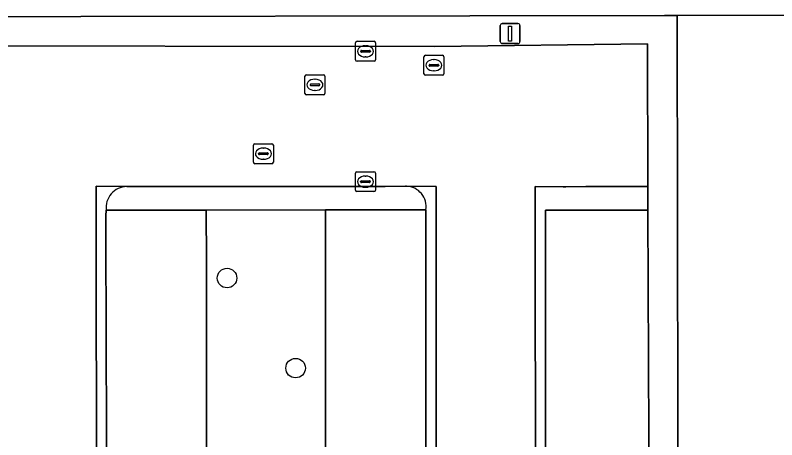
# Model space of a CAD drawing. Extents: x 161477 to 163040, y 383680 to 384871.
# Drawn here: x 162059.28 to 162097.4, y 384544.21 to 384565.48 of the extents above; entities that cross this region are included whole.
import ezdxf

# ---------------------------------------------------------------- set-up
doc = ezdxf.new("R2010")
doc.units = 0
for name, color, linetype in [('IMGEO_Boom', 7, 'Continuous'), ('IMGEO_Groenvoorziening', 7, 'Continuous'), ('IMGEO_Haag', 7, 'Continuous'), ('IMGEO_Kolk', 7, 'Continuous'), ('IMGEO_Lichtmast', 7, 'Continuous'), ('IMGEO_Parkeervlak_open', 7, 'Continuous'), ('IMGEO_Rijbaan_lokaal_open', 7, 'Continuous'), ('IMGEO_Rioolput', 7, 'Continuous'), ('IMGEO_Voetpad_open', 7, 'Continuous')]:
    doc.layers.add(name, color=color, linetype=linetype)

msp = doc.modelspace()

# ---------------------------------------------------------------- linework, layer by layer
at = {"layer": 'IMGEO_Boom'}
for centre in [(162069.88, 384552.31), (162073.31, 384547.8)]:
    msp.add_circle(centre, 0.489, dxfattribs=at)
at = {"layer": 'IMGEO_Groenvoorziening'}
for points in [[(162092.421, 384565.458), (162091.786, 384565.457), (162052.794, 384565.396), (162051.294, 384565.394), (162051.35, 384555.434), (162051.52, 384525.545), (162051.556, 384519.106), (162051.53, 384514.161), (162051.523, 384512.899), (162057.876, 384512.891), (162057.892, 384513.755)], [(162052.794, 384565.396), (162091.786, 384565.457), (162092.421, 384565.458), (162104.245, 384565.477)], [(162053.27, 384563.937), (162080.258, 384563.918), (162090.929, 384564.042), (162090.944, 384556.899), (162090.946, 384555.715), (162091.086, 384525.529), (162091.09, 384524.58), (162092.485, 384524.58), (162092.421, 384565.458)], [(162074.811, 384543.118), (162074.81, 384545.626), (162074.808, 384548.118), (162074.808, 384550.647), (162074.807, 384553.119), (162074.807, 384555.729), (162068.842, 384555.71), (162068.844, 384553.153), (162068.848, 384550.645), (162068.852, 384548.161), (162068.855, 384545.651), (162068.859, 384543.149)]]:
    msp.add_lwpolyline(points, dxfattribs=at)
msp.add_lwpolyline([(162104.585, 384541.45), (162104.261, 384541.465), (162104.25, 384558.01), (162104.245, 384565.477), (162092.421, 384565.458), (162092.485, 384524.58), (162095.313, 384524.579), (162095.308, 384523.681), (162095.908, 384523.665), (162095.877, 384521.332), (162095.278, 384521.333), (162095.259, 384520.543), (162092.483, 384520.547), (162092.429, 384513.082), (162092.43, 384510.892), (162092.918, 384510.892), (162102.202, 384510.887), (162104.547, 384510.886), (162104.55, 384513.49)], close=True, dxfattribs=at)
at = {"layer": 'IMGEO_Haag'}
for points in [[(162092.421, 384565.458), (162091.786, 384565.457), (162052.794, 384565.396), (162051.294, 384565.394), (162051.35, 384555.434), (162051.52, 384525.545), (162051.556, 384519.106), (162051.53, 384514.161), (162051.523, 384512.899), (162057.876, 384512.891), (162057.892, 384513.755)], [(162053.27, 384563.937), (162080.258, 384563.918), (162090.929, 384564.042), (162090.944, 384556.899), (162090.946, 384555.715), (162091.086, 384525.529), (162091.09, 384524.58), (162092.485, 384524.58), (162092.421, 384565.458)]]:
    msp.add_lwpolyline(points, dxfattribs=at)
at = {"layer": 'IMGEO_Kolk'}
for p, q in [((162076.387, 384564.17), (162077.239, 384564.17)), ((162076.312, 384563.244), (162076.312, 384564.096)), ((162076.8, 384563.95), (162076.825, 384563.95)), ((162077.313, 384564.096), (162077.313, 384563.244)), ((162076.571, 384563.664), (162076.571, 384563.676)), ((162077.009, 384563.627), (162076.611, 384563.627)), ((162076.614, 384563.713), (162077.012, 384563.713)), ((162077.055, 384563.676), (162077.055, 384563.664)), ((162079.809, 384563.472), (162080.661, 384563.472)), ((162077.239, 384563.17), (162076.387, 384563.17)), ((162076.823, 384563.39), (162076.798, 384563.39)), ((162079.734, 384562.546), (162079.734, 384563.398)), ((162080.222, 384563.252), (162080.247, 384563.252)), ((162080.735, 384563.398), (162080.735, 384562.546)), ((162079.993, 384562.966), (162079.993, 384562.978)), ((162080.431, 384562.929), (162080.033, 384562.929)), ((162080.036, 384563.015), (162080.434, 384563.015)), ((162080.245, 384562.692), (162080.22, 384562.692)), ((162080.477, 384562.978), (162080.477, 384562.966)), ((162080.661, 384562.472), (162079.809, 384562.472)), ((162076.308, 384556.713), (162076.308, 384557.565)), ((162076.383, 384557.639), (162077.235, 384557.639)), ((162076.796, 384557.419), (162076.821, 384557.419)), ((162077.309, 384557.565), (162077.309, 384556.713)), ((162076.567, 384557.133), (162076.567, 384557.145)), ((162077.005, 384557.096), (162076.607, 384557.096)), ((162076.61, 384557.182), (162077.008, 384557.182)), ((162077.051, 384557.145), (162077.051, 384557.133)), ((162077.235, 384556.639), (162076.383, 384556.639)), ((162076.819, 384556.859), (162076.794, 384556.859))]:
    msp.add_line(p, q, dxfattribs=at)
for points in [[(162076.387, 384564.17), (162077.239, 384564.17)], [(162076.312, 384563.244), (162076.312, 384564.096)], [(162077.313, 384564.096), (162077.313, 384563.244)], [(162079.809, 384563.472), (162080.661, 384563.472)], [(162077.239, 384563.17), (162076.387, 384563.17)], [(162079.734, 384562.546), (162079.734, 384563.398)], [(162080.735, 384563.398), (162080.735, 384562.546)], [(162080.661, 384562.472), (162079.809, 384562.472)], [(162076.308, 384556.713), (162076.308, 384557.565)], [(162076.383, 384557.639), (162077.235, 384557.639)], [(162077.309, 384557.565), (162077.309, 384556.713)], [(162077.235, 384556.639), (162076.383, 384556.639)]]:
    msp.add_lwpolyline(points, dxfattribs=at)
for centre, radius, start, end in [((162076.389, 384564.094), 0.0765, 91.552, 178.448), ((162076.389, 384564.094), 0.0765, 91.552, 178.448), ((162077.237, 384564.094), 0.0765, 1.552, 88.448), ((162077.237, 384564.094), 0.0765, 1.552, 88.448), ((162076.611, 384563.673), 0.0403, 85.8775, 175.7526), ((162076.608, 384563.663), 0.0366, 178.938, 274.7102), ((162077.012, 384563.67), 0.043, 264.8664, 352.4533), ((162077.016, 384563.675), 0.0386, 1.7309, 96.639), ((162079.811, 384563.396), 0.0765, 91.552, 178.448), ((162079.811, 384563.396), 0.0765, 91.552, 178.448), ((162080.659, 384563.396), 0.0765, 1.552, 88.448), ((162080.659, 384563.396), 0.0765, 1.552, 88.448), ((162076.389, 384563.246), 0.0765, 181.552, 268.448), ((162076.389, 384563.246), 0.0765, 181.552, 268.448), ((162077.237, 384563.246), 0.0765, 271.552, 358.448), ((162077.237, 384563.246), 0.0765, 271.552, 358.448), ((162080.033, 384562.975), 0.0403, 85.8775, 175.7526), ((162080.03, 384562.965), 0.0366, 178.938, 274.7102), ((162080.434, 384562.972), 0.043, 264.8664, 352.4533), ((162080.438, 384562.977), 0.0386, 1.7309, 96.639), ((162079.811, 384562.548), 0.0765, 181.552, 268.448), ((162079.811, 384562.548), 0.0765, 181.552, 268.448), ((162080.659, 384562.548), 0.0765, 271.552, 358.448), ((162080.659, 384562.548), 0.0765, 271.552, 358.448), ((162076.385, 384557.563), 0.0765, 91.552, 178.448), ((162076.385, 384557.563), 0.0765, 91.552, 178.448), ((162077.233, 384557.563), 0.0765, 1.552, 88.448), ((162077.233, 384557.563), 0.0765, 1.552, 88.448), ((162076.607, 384557.142), 0.0403, 85.8775, 175.7526), ((162076.604, 384557.132), 0.0366, 178.938, 274.7102), ((162077.008, 384557.139), 0.043, 264.8664, 352.4533), ((162077.012, 384557.144), 0.0386, 1.7309, 96.639), ((162076.385, 384556.715), 0.0765, 181.552, 268.448), ((162076.385, 384556.715), 0.0765, 181.552, 268.448), ((162077.233, 384556.715), 0.0765, 271.552, 358.448), ((162077.233, 384556.715), 0.0765, 271.552, 358.448)]:
    msp.add_arc(centre, radius, start, end, dxfattribs=at)
for centre, major_axis, ratio, start_param, end_param in [((162076.799, 384563.67), (-0.387, 0.002), 0.722429, 4.712389, 7.853982), ((162076.824, 384563.67), (-0.39, 0.002), 0.717154, 1.570796, 4.712389), ((162080.221, 384562.972), (-0.387, 0.002), 0.722429, 4.712389, 7.853982), ((162080.246, 384562.972), (-0.39, 0.002), 0.717154, 1.570796, 4.712389), ((162076.795, 384557.139), (-0.387, 0.002), 0.722429, 4.712389, 7.853982), ((162076.82, 384557.139), (-0.39, 0.002), 0.717154, 1.570796, 4.712389)]:
    msp.add_ellipse(centre, major_axis=major_axis, ratio=ratio, start_param=start_param, end_param=end_param, dxfattribs=at)
at = {"layer": 'IMGEO_Lichtmast'}
for p, q in [((162083.555, 384564.16), (162083.555, 384564.96)), ((162083.555, 384564.96), (162083.555, 384564.16)), ((162083.655, 384565.06), (162084.445, 384565.06)), ((162084.445, 384565.06), (162083.655, 384565.06)), ((162084.545, 384564.96), (162084.545, 384564.16)), ((162084.545, 384564.16), (162084.545, 384564.96)), ((162084.445, 384564.06), (162083.655, 384564.06)), ((162083.655, 384564.06), (162084.445, 384564.06))]:
    msp.add_line(p, q, dxfattribs=at)
msp.add_lwpolyline([(162083.975, 384564.935), (162084.125, 384564.935), (162084.125, 384564.185), (162083.975, 384564.185), (162083.975, 384564.935)], dxfattribs=at)
for centre, start, end in [((162083.655, 384564.96), 90, 180), ((162083.655, 384564.96), 90, 180), ((162084.445, 384564.96), 0, 90), ((162084.445, 384564.96), 360, 90), ((162083.655, 384564.16), 180, 270), ((162083.655, 384564.16), 180, 270), ((162084.445, 384564.16), 270, 0), ((162084.445, 384564.16), 270, 0)]:
    msp.add_arc(centre, 0.1, start, end, dxfattribs=at)
at = {"layer": 'IMGEO_Parkeervlak_open'}
for points in [[(162068.859, 384543.149), (162068.855, 384545.651), (162068.852, 384548.161), (162068.848, 384550.645), (162068.844, 384553.153), (162068.842, 384555.71), (162063.828, 384555.714), (162063.821, 384555.627), (162063.812, 384555.518), (162063.819, 384553.175), (162063.827, 384550.667), (162063.835, 384548.183), (162063.843, 384545.674), (162063.85, 384543.321)], [(162079.836, 384543.235), (162079.835, 384545.667), (162079.834, 384548.071), (162079.832, 384550.606), (162079.83, 384555.729), (162074.807, 384555.729), (162074.807, 384553.119), (162074.808, 384550.647), (162074.808, 384548.118), (162074.81, 384545.626), (162074.811, 384543.118)], [(162091.035, 384520.659), (162091.094, 384523.823), (162091.091, 384524.364), (162091.09, 384524.58), (162091.086, 384525.529), (162090.946, 384555.715), (162090.602, 384555.717), (162085.823, 384555.718), (162085.824, 384553.159), (162085.824, 384550.675), (162085.826, 384548.151), (162085.826, 384545.657), (162085.826, 384543.127), (162085.827, 384540.653), (162085.827, 384538.145), (162085.828, 384535.623), (162085.828, 384533.105), (162085.83, 384530.605), (162085.83, 384528.098), (162085.83, 384525.531), (162085.882, 384517.642)]]:
    msp.add_lwpolyline(points, dxfattribs=at)
at = {"layer": 'IMGEO_Rijbaan_lokaal_open'}
for points in [[(162085.338, 384525.521), (162085.309, 384555.675), (162085.307, 384556.892), (162086.713, 384556.888), (162086.837, 384556.888), (162087.834, 384556.898), (162090.944, 384556.899), (162090.929, 384564.042), (162080.258, 384563.918), (162053.27, 384563.937), (162052.739, 384563.936), (162052.74, 384563.444), (162052.755, 384557.469), (162052.779, 384556.918), (162053.206, 384556.919), (162055.804, 384556.908), (162056.825, 384556.878), (162056.908, 384556.879), (162058.333, 384556.902), (162058.334, 384555.718), (162058.35, 384525.167), (162058.356, 384514.243), (162057.847, 384514.237), (162057.448, 384514.252)], [(162064.855, 384556.893), (162063.326, 384556.912), (162063.327, 384555.715), (162063.356, 384525.561), (162063.342, 384525.392), (162063.347, 384525.223), (162063.408, 384524.909), (162063.536, 384524.614), (162063.723, 384524.354), (162063.961, 384524.139), (162064.24, 384523.98), (162064.546, 384523.885), (162064.866, 384523.857), (162071.711, 384523.866), (162072.058, 384523.865), (162075.271, 384523.861), (162076.383, 384523.861), (162078.84, 384523.857)], [(162064.866, 384523.857), (162064.546, 384523.885), (162064.24, 384523.98), (162063.961, 384524.139), (162063.723, 384524.354), (162063.536, 384524.614), (162063.408, 384524.909), (162063.347, 384525.223), (162063.342, 384525.392), (162063.356, 384525.561), (162063.327, 384555.715), (162063.326, 384556.912), (162064.855, 384556.893), (162065.842, 384556.901), (162077.791, 384556.899), (162078.807, 384556.909), (162078.858, 384556.909), (162080.341, 384556.905), (162080.342, 384555.725), (162080.358, 384525.562)], [(162080.341, 384556.905), (162078.858, 384556.909)], [(162080.358, 384525.562), (162080.342, 384555.725), (162080.341, 384556.905)], [(162085.882, 384517.642), (162085.83, 384525.531), (162085.83, 384528.098), (162085.83, 384530.605), (162085.828, 384533.105), (162085.828, 384535.623), (162085.827, 384538.145), (162085.827, 384540.653), (162085.826, 384543.127), (162085.826, 384545.657), (162085.826, 384548.151), (162085.824, 384550.675), (162085.824, 384553.159), (162085.823, 384555.718), (162090.602, 384555.717), (162090.946, 384555.715), (162090.944, 384556.899), (162087.834, 384556.898), (162086.837, 384556.888), (162086.713, 384556.888), (162085.307, 384556.892), (162085.309, 384555.675), (162085.338, 384525.521), (162085.356, 384517.763)], [(162063.85, 384543.321), (162063.843, 384545.674), (162063.835, 384548.183), (162063.827, 384550.667), (162063.819, 384553.175), (162063.812, 384555.518), (162063.821, 384555.627), (162063.828, 384555.714)], [(162079.83, 384555.729), (162079.832, 384550.606), (162079.834, 384548.071), (162079.835, 384545.667), (162079.836, 384543.235), (162079.836, 384543.159), (162079.835, 384540.661), (162079.834, 384538.137), (162079.831, 384535.613), (162079.83, 384533.102), (162079.828, 384530.605), (162079.827, 384528.101), (162079.826, 384525.507)]]:
    msp.add_lwpolyline(points, dxfattribs=at)
for centre, radius, start, end in [((162064.879, 384555.835), 1.058, 91.3244, 186.5589), ((162078.831, 384555.896), 1.013, 350.4958, 88.4628)]:
    msp.add_arc(centre, radius, start, end, dxfattribs=at)
at = {"layer": 'IMGEO_Rioolput'}
for p, q in [((162073.779, 384561.564), (162073.779, 384562.416)), ((162073.854, 384562.49), (162074.706, 384562.49)), ((162074.267, 384562.27), (162074.292, 384562.27)), ((162074.78, 384562.416), (162074.78, 384561.564)), ((162074.038, 384561.984), (162074.038, 384561.996)), ((162074.476, 384561.947), (162074.078, 384561.947)), ((162074.081, 384562.033), (162074.479, 384562.033)), ((162074.522, 384561.996), (162074.522, 384561.984)), ((162074.29, 384561.71), (162074.265, 384561.71)), ((162074.706, 384561.49), (162073.854, 384561.49)), ((162071.199, 384558.114), (162071.199, 384558.966)), ((162071.274, 384559.04), (162072.126, 384559.04)), ((162072.2, 384558.966), (162072.2, 384558.114)), ((162071.458, 384558.534), (162071.458, 384558.546)), ((162071.896, 384558.497), (162071.498, 384558.497)), ((162071.501, 384558.583), (162071.899, 384558.583)), ((162071.687, 384558.82), (162071.712, 384558.82)), ((162071.942, 384558.546), (162071.942, 384558.534)), ((162071.71, 384558.26), (162071.685, 384558.26)), ((162072.126, 384558.04), (162071.274, 384558.04))]:
    msp.add_line(p, q, dxfattribs=at)
for points in [[(162073.779, 384561.564), (162073.779, 384562.416)], [(162073.854, 384562.49), (162074.706, 384562.49)], [(162074.78, 384562.416), (162074.78, 384561.564)], [(162074.706, 384561.49), (162073.854, 384561.49)], [(162071.199, 384558.114), (162071.199, 384558.966)], [(162071.274, 384559.04), (162072.126, 384559.04)], [(162072.2, 384558.966), (162072.2, 384558.114)], [(162072.126, 384558.04), (162071.274, 384558.04)]]:
    msp.add_lwpolyline(points, dxfattribs=at)
for centre, radius, start, end in [((162073.856, 384562.414), 0.0765, 91.552, 178.448), ((162073.856, 384562.414), 0.0765, 91.552, 178.448), ((162074.704, 384562.414), 0.0765, 1.552, 88.448), ((162074.704, 384562.414), 0.0765, 1.552, 88.448), ((162074.078, 384561.993), 0.0403, 85.8775, 175.7526), ((162074.075, 384561.983), 0.0366, 178.938, 274.7102), ((162074.479, 384561.99), 0.043, 264.8664, 352.4533), ((162074.483, 384561.995), 0.0386, 1.7309, 96.639), ((162073.856, 384561.566), 0.0765, 181.552, 268.448), ((162073.856, 384561.566), 0.0765, 181.552, 268.448), ((162074.704, 384561.566), 0.0765, 271.552, 358.448), ((162074.704, 384561.566), 0.0765, 271.552, 358.448), ((162071.276, 384558.964), 0.0765, 91.552, 178.448), ((162071.276, 384558.964), 0.0765, 91.552, 178.448), ((162072.124, 384558.964), 0.0765, 1.552, 88.448), ((162072.124, 384558.964), 0.0765, 1.552, 88.448), ((162071.498, 384558.543), 0.0403, 85.8775, 175.7526), ((162071.495, 384558.533), 0.0366, 178.938, 274.7102), ((162071.899, 384558.54), 0.043, 264.8664, 352.4533), ((162071.903, 384558.545), 0.0386, 1.7309, 96.639), ((162071.276, 384558.116), 0.0765, 181.552, 268.448), ((162071.276, 384558.116), 0.0765, 181.552, 268.448), ((162072.124, 384558.116), 0.0765, 271.552, 358.448), ((162072.124, 384558.116), 0.0765, 271.552, 358.448)]:
    msp.add_arc(centre, radius, start, end, dxfattribs=at)
for centre, major_axis, ratio, start_param, end_param in [((162074.266, 384561.99), (-0.387, 0.002), 0.722429, 4.712389, 7.853982), ((162074.291, 384561.99), (-0.39, 0.002), 0.717154, 1.570796, 4.712389), ((162071.686, 384558.54), (-0.387, 0.002), 0.722429, 4.712389, 7.853982), ((162071.711, 384558.54), (-0.39, 0.002), 0.717154, 1.570796, 4.712389)]:
    msp.add_ellipse(centre, major_axis=major_axis, ratio=ratio, start_param=start_param, end_param=end_param, dxfattribs=at)
at = {"layer": 'IMGEO_Voetpad_open'}
for points in [[(162078.858, 384556.909), (162078.807, 384556.909), (162077.791, 384556.899), (162065.842, 384556.901), (162064.855, 384556.893)], [(162063.828, 384555.714), (162068.842, 384555.71), (162074.807, 384555.729), (162079.83, 384555.729)]]:
    msp.add_lwpolyline(points, dxfattribs=at)
for centre, radius, start, end in [((162064.879, 384555.835), 1.058, 91.3244, 186.5589), ((162078.831, 384555.896), 1.013, 350.4958, 88.4628)]:
    msp.add_arc(centre, radius, start, end, dxfattribs=at)

doc.saveas('drawing.dxf')
